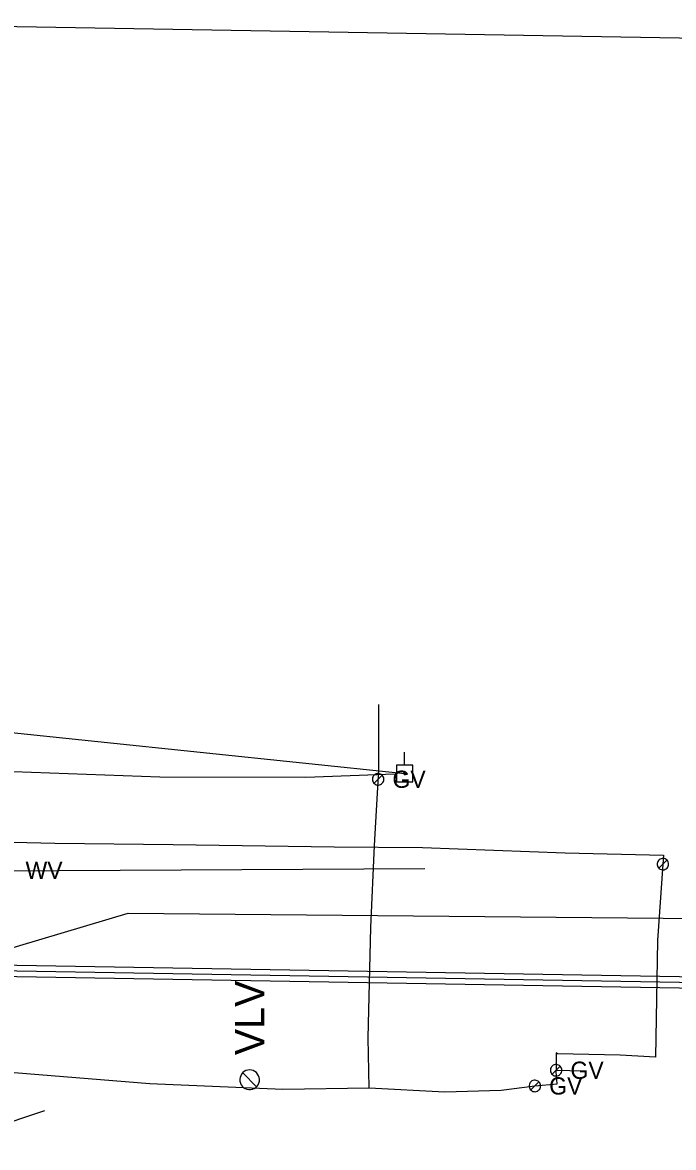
# Model space of a CAD drawing. Extents: x 596028 to 606371, y 330010 to 403088.
# Drawn here: x 605129.8 to 605275.5, y 337955.3 to 338206.9 of the extents above; entities that cross this region are included whole.
import ezdxf

# ---------------------------------------------------------------- set-up
doc = ezdxf.new("R2010")
doc.units = 0
for name, color, linetype in [('E_UTL_E_UG', 7, 'Continuous'), ('E_UTL_EPowerPole', 7, 'Continuous'), ('E_UTL_FO_UG', 7, 'Continuous'), ('E_UTL_G', 7, 'Continuous'), ('E_UTL_G_UG', 7, 'Continuous'), ('E_UTL_Overhead', 7, 'Continuous'), ('E_UTL_SAN_UG', 7, 'Continuous'), ('E_UTL_SAN_UG_MMSD', 7, 'Continuous'), ('E_UTL_SAN_UG_OUTER_LIMITS', 7, 'Continuous'), ('E_UTL_VLV', 7, 'Continuous'), ('E_UTL_W', 7, 'Continuous'), ('E_UTL_W_UG', 7, 'Continuous')]:
    doc.layers.add(name, color=color, linetype=linetype)

msp = doc.modelspace()

# ---------------------------------------------------------------- linework, layer by layer
at = {"layer": 'E_UTL_E_UG'}
msp.add_lwpolyline([(605213.1, 338038.79), (605193.26, 338037.99), (605160.59, 338038.08), (605127.76, 338039.3), (605123.89, 338039.74), (605120.48, 338041.84), (605114.99, 338047.19), (605108.92, 338055.3), (605099.44, 338093.33), (605096.13, 338115.73), (605086.65, 338141.8)], dxfattribs=at)
at = {"layer": 'E_UTL_EPowerPole'}
for points in [[(605215.35, 338040.74), (605215.35, 338043.65)], [(605217.2, 338040.74), (605213.51, 338040.74)], [(605213.51, 338040.74), (605213.51, 338037.05)], [(605217.2, 338037.05), (605217.2, 338040.74)], [(605215.63, 338038.9), (605215.62, 338038.95), (605215.61, 338038.99), (605215.59, 338039.03), (605215.56, 338039.07), (605215.52, 338039.1), (605215.49, 338039.12), (605215.44, 338039.13), (605215.4, 338039.14), (605215.35, 338039.14), (605215.31, 338039.13), (605215.27, 338039.11), (605215.23, 338039.08), (605215.2, 338039.05), (605215.17, 338039.01), (605215.16, 338038.97), (605215.15, 338038.92), (605215.15, 338038.88), (605215.16, 338038.83), (605215.17, 338038.79), (605215.2, 338038.75), (605215.23, 338038.72), (605215.27, 338038.7), (605215.31, 338038.68), (605215.35, 338038.67), (605215.4, 338038.66), (605215.44, 338038.67), (605215.49, 338038.68), (605215.52, 338038.71), (605215.56, 338038.74), (605215.59, 338038.77), (605215.61, 338038.81), (605215.62, 338038.86), (605215.63, 338038.9)], [(605213.51, 338037.05), (605217.2, 338037.05)]]:
    msp.add_lwpolyline(points, dxfattribs=at)
at = {"layer": 'E_UTL_FO_UG'}
msp.add_lwpolyline([(605110.1, 337955.25), (605134.85, 337963.52)], dxfattribs=at)
at = {"layer": 'E_UTL_G'}
for points in [[(605210.69, 338037.61), (605210.67, 338037.86), (605210.6, 338038.09), (605210.49, 338038.31), (605210.34, 338038.5), (605210.15, 338038.66), (605209.94, 338038.78), (605209.71, 338038.86), (605209.47, 338038.9), (605209.23, 338038.88), (605208.99, 338038.83), (605208.77, 338038.73), (605208.57, 338038.58), (605208.4, 338038.41), (605208.27, 338038.2), (605208.18, 338037.98), (605208.13, 338037.74), (605208.13, 338037.49), (605208.18, 338037.25), (605208.27, 338037.03), (605208.4, 338036.82), (605208.57, 338036.64), (605208.77, 338036.5), (605208.99, 338036.4), (605209.23, 338036.34), (605209.47, 338036.33), (605209.71, 338036.37), (605209.94, 338036.45), (605210.15, 338036.57), (605210.34, 338036.73), (605210.49, 338036.92), (605210.6, 338037.14), (605210.67, 338037.37), (605210.69, 338037.61)], [(605208.5, 338036.71), (605210.32, 338038.52)], [(605274.41, 338018.63), (605274.39, 338018.88), (605274.32, 338019.11), (605274.21, 338019.33), (605274.06, 338019.52), (605273.87, 338019.68), (605273.66, 338019.8), (605273.43, 338019.88), (605273.19, 338019.92), (605272.95, 338019.9), (605272.71, 338019.85), (605272.49, 338019.75), (605272.29, 338019.6), (605272.12, 338019.43), (605271.99, 338019.22), (605271.9, 338019), (605271.85, 338018.76), (605271.85, 338018.51), (605271.9, 338018.27), (605271.99, 338018.05), (605272.12, 338017.84), (605272.29, 338017.66), (605272.49, 338017.52), (605272.71, 338017.42), (605272.95, 338017.36), (605273.19, 338017.35), (605273.43, 338017.39), (605273.66, 338017.47), (605273.87, 338017.59), (605274.06, 338017.75), (605274.21, 338017.94), (605274.32, 338018.16), (605274.39, 338018.39), (605274.41, 338018.63)], [(605272.22, 338017.73), (605274.04, 338019.54)], [(605250.52, 337972.53), (605250.5, 337972.78), (605250.43, 337973.01), (605250.32, 337973.23), (605250.17, 337973.42), (605249.98, 337973.58), (605249.77, 337973.7), (605249.54, 337973.78), (605249.3, 337973.82), (605249.06, 337973.8), (605248.82, 337973.75), (605248.6, 337973.65), (605248.4, 337973.5), (605248.23, 337973.33), (605248.1, 337973.12), (605248.01, 337972.9), (605247.96, 337972.66), (605247.96, 337972.41), (605248.01, 337972.17), (605248.1, 337971.95), (605248.23, 337971.74), (605248.4, 337971.56), (605248.6, 337971.42), (605248.82, 337971.32), (605249.06, 337971.26), (605249.3, 337971.25), (605249.54, 337971.29), (605249.77, 337971.37), (605249.98, 337971.49), (605250.17, 337971.65), (605250.32, 337971.84), (605250.43, 337972.06), (605250.5, 337972.29), (605250.52, 337972.53)], [(605248.33, 337971.63), (605250.15, 337973.44)], [(605245.76, 337969.02), (605245.74, 337969.27), (605245.67, 337969.5), (605245.56, 337969.72), (605245.41, 337969.91), (605245.22, 337970.07), (605245.01, 337970.19), (605244.78, 337970.27), (605244.54, 337970.31), (605244.3, 337970.29), (605244.06, 337970.24), (605243.84, 337970.14), (605243.64, 337969.99), (605243.47, 337969.82), (605243.34, 337969.61), (605243.25, 337969.39), (605243.2, 337969.15), (605243.2, 337968.9), (605243.25, 337968.66), (605243.34, 337968.44), (605243.47, 337968.23), (605243.64, 337968.05), (605243.84, 337967.91), (605244.06, 337967.81), (605244.3, 337967.75), (605244.54, 337967.74), (605244.78, 337967.78), (605245.01, 337967.86), (605245.22, 337967.98), (605245.41, 337968.14), (605245.56, 337968.33), (605245.67, 337968.55), (605245.74, 337968.78), (605245.76, 337969.02)], [(605243.57, 337968.12), (605245.39, 337969.93)]]:
    msp.add_lwpolyline(points, dxfattribs=at)
at = {"layer": 'E_UTL_G_UG'}
for points in [[(605207.41, 337968.58), (605207.17, 337979.75), (605207.81, 338004.45), (605208.58, 338022.78), (605209.57, 338039.71), (605209.57, 338054.31)], [(605083.69, 338028.31), (605095.84, 338025.04), (605105.78, 338024.04), (605137.08, 338023.35), (605163.59, 338023.06), (605199.57, 338022.47), (605219.34, 338022.34), (605251.3, 338021.16), (605273.24, 338020.67), (605273.13, 338018.63), (605271.95, 338001.54), (605271.48, 337975.45), (605263.55, 337975.89), (605249.57, 337976.22), (605249.24, 337976.39), (605249.26, 337972.53)], [(604985.13, 338025.8), (604984.31, 338018.12), (604982.82, 338008.48), (604982.14, 337990.42), (604982.27, 337979.47), (604987, 337975.81), (604995.42, 337975.54), (605011.51, 337976.25), (605020.99, 337971.8), (605053.36, 337969.44), (605062.73, 337971.35), (605086.18, 337973.75), (605099.06, 337974.9), (605119.67, 337972.71), (605158.32, 337969.58), (605188.11, 337968.3), (605207.41, 337968.58), (605224.32, 337967.71), (605236.94, 337968.08), (605244.48, 337969.02), (605249.45, 337969.46), (605249.24, 337972.16), (605249.24, 337972.53)], [(605249.24, 337972.53), (605255.38, 337972.4)]]:
    msp.add_lwpolyline(points, dxfattribs=at)
at = {"layer": 'E_UTL_Overhead'}
msp.add_lwpolyline([(604103.64, 338065.21), (604129.71, 338064.26), (604269.62, 338062.62), (604344.53, 338119.28), (604560.83, 338082.73), (604641.4, 338068.29), (604696.28, 338059.45), (604715.56, 338054.88), (604786.57, 338054.03), (604829.08, 338053.72), (604872.92, 338052.19), (604977.47, 338050.01), (605123.72, 338048.42), (605215.39, 338038.9)], dxfattribs=at)
at = {"layer": 'E_UTL_SAN_UG'}
for p, q in [((605080.42, 337985.92), (605153.52, 338007.63)), ((605153.52, 338007.63), (605379.31, 338005.61))]:
    msp.add_line(p, q, dxfattribs=at)
at = {"layer": 'E_UTL_SAN_UG_MMSD'}
msp.add_line((605084.87, 337995.5), (605699.33, 337985), dxfattribs=at)
at = {"layer": 'E_UTL_SAN_UG_OUTER_LIMITS'}
for p, q in [((605084.89, 337996.75), (605699.35, 337986.25)), ((605084.85, 337994.25), (605699.31, 337983.75))]:
    msp.add_line(p, q, dxfattribs=at)
at = {"layer": 'E_UTL_VLV'}
for points in [[(605180.67, 337972.6), (605180.25, 337972.56), (605179.85, 337972.45), (605179.48, 337972.25), (605179.15, 337972), (605178.88, 337971.68), (605178.67, 337971.32), (605178.53, 337970.92), (605178.47, 337970.51), (605178.49, 337970.09), (605178.59, 337969.68), (605178.76, 337969.3), (605179.01, 337968.96), (605179.31, 337968.67), (605179.66, 337968.45), (605180.05, 337968.29), (605180.46, 337968.21), (605180.88, 337968.21), (605181.29, 337968.29), (605181.68, 337968.45), (605182.03, 337968.67), (605182.33, 337968.96), (605182.57, 337969.3), (605182.75, 337969.68), (605182.85, 337970.09), (605182.87, 337970.51), (605182.81, 337970.92), (605182.67, 337971.32), (605182.46, 337971.68), (605182.19, 337972), (605181.86, 337972.25), (605181.49, 337972.45), (605181.09, 337972.56), (605180.67, 337972.6)], [(605182.23, 337968.85), (605179.11, 337971.96)]]:
    msp.add_lwpolyline(points, dxfattribs=at)
at = {"layer": 'E_UTL_W_UG'}
msp.add_line((605078, 338206.87), (605346.57, 338202.28), dxfattribs=at)
msp.add_lwpolyline([(605042.51, 338016.66), (605219.84, 338017.65)], dxfattribs=at)

# ---------------------------------------------------------------- texts
at = {"layer": 'E_UTL_G'}
for p in [(605212.62, 338035.69), (605252.45, 337970.61), (605247.69, 337967.1)]:
    msp.add_text('GV', height=3.85, dxfattribs=at).set_placement(p)
at = {"layer": 'E_UTL_VLV'}
msp.add_text('VLV', height=6.6, rotation=90, dxfattribs=at).set_placement((605183.97, 337975.9))
at = {"layer": 'E_UTL_W'}
msp.add_text('WV', height=3.85, dxfattribs=at).set_placement((605130.53, 338015.33))

doc.saveas('drawing.dxf')
